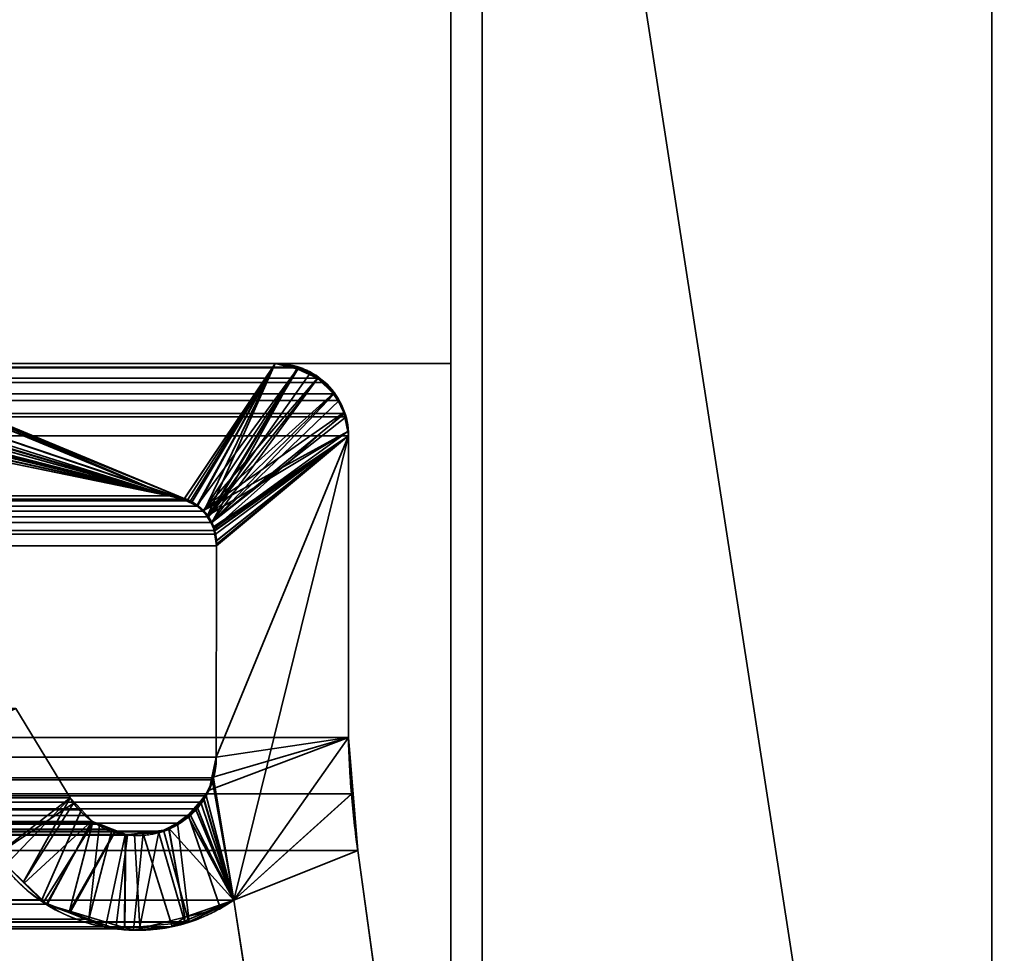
# Model space of a CAD drawing. Header units: millimetres. Extents: x -490 to 6690, y -115 to 152.
# Tile 467 of 656: x 1859.57 to 1867.4, y 0.31 to 7.73. Entities that reach past the tile are written whole.
import ezdxf

# ---------------------------------------------------------------- set-up
doc = ezdxf.new("R2010")
doc.units = ezdxf.units.MM
doc.layers.add('151', color=253, linetype='Continuous')

# ---------------------------------------------------------------- blocks, each defined once
blk = doc.blocks.new('UG_SURFACE_002')
at = {"layer": '151', "color": 252, "linetype": 'Continuous', "lineweight": 35}
for points in [[(2040, -6.2, 2202.5001), (2040, 133.2, 2202.5001), (960, 133.2, 2202.5001), (960, -6.2, 2202.5001)], [(1110, -6.2, 2052.5), (1110, 133.2, 2052.5), (1890, 133.2, 2052.5), (1890, -6.2, 2052.5)]]:
    blk.add_3dface(points, dxfattribs=at)
blk = doc.blocks.new('UG_SURFACE_133')
at = {"layer": '151', "color": 254, "linetype": 'Continuous', "lineweight": 35}
for points in [[(1875.25, -10, 2032.7499), (1875.25, 136.75, 2032.7499), (1124.75, 136.75, 2032.7499), (1124.75, -10, 2032.7499)], [(1867.4999, 21, 2025.0001), (1867.4999, -8, 2025.0001), (1132.5001, -8, 2025.0001), (1132.5001, 21, 2025.0001)], [(1863, 5, 2020.4999), (1863, 21, 2020.4999), (1137, 21, 2020.4999), (1137, 5, 2020.4999)], [(1863, 21, 2020.4999), (1863, 5, 2020.4999), (1859, 5, 2016.5), (1859, 13, 2016.5)], [(1863, 5, 2020.4999), (1137, 5, 2020.4999), (1141, 5, 2016.5), (1859, 5, 2016.5)]]:
    blk.add_3dface(points, dxfattribs=at)
blk = doc.blocks.new('UG_SURFACE_136')
at = {"layer": '151', "color": 254, "linetype": 'Continuous', "lineweight": 35}
for points in [[(1851.2977, 132.0496, 2008.7976), (1851.2501, 131.75, 2008.75), (1851.2501, 5, 2008.75), (1863, 106, 2020.4999)], [(1855, 13, 2012.5), (1863, 106, 2020.4999), (1851.2501, 5, 2008.75)], [(1863, 21, -7.5), (1863, 5, -7.5), (1859, 5, -7.5), (1859, 13, -7.5)], [(1859, 13, 2016.5), (1859, 5, 2016.5), (1863, 5, 2020.4999), (1863, 21, 2020.4999)], [(1863, 5, -7.5), (1863, 21, -7.5), (1863, 21, 2020.4999), (1863, 5, 2020.4999)], [(1863, 5, 2020.4999), (1859, 5, 2016.5), (1859, 5, -7.5), (1863, 5, -7.5)]]:
    blk.add_3dface(points, dxfattribs=at)
blk = doc.blocks.new('UG_SURFACE_159')
at = {"layer": '151', "color": 14, "linetype": 'Continuous', "lineweight": 35}
for points in [[(1867.3, -10, 2024.8001), (1867.3, 19, 2024.8001), (1132.7, 19, 2024.8001), (1132.7, -10, 2024.8001)], [(1863.25, 16.25, 2020.75), (1866.0001, 19, 2023.5), (1867.3, 19, 2024.8001), (1867.3, -10, 2024.8001)], [(1863.25, 16.25, 2020.75), (1863.25, -22, 2020.75), (1136.75, -22, 2020.75), (1136.75, 16.25, 2020.75)], [(1867.3, -10, 2024.8001), (1863.25, -22, 2020.75), (1863.25, 16.25, 2020.75)]]:
    blk.add_3dface(points, dxfattribs=at)
blk = doc.blocks.new('UG_SURFACE_160')
at = {"layer": '151', "color": 7, "linetype": 'Continuous', "lineweight": 35}
for points in [[(1136.75, 16, 2020.75), (1136.75, -22, 2020.75), (1863.25, -22, 2020.75), (1863.25, 16, 2020.75)], [(1863, 16, 2020.4999), (1863, -22, 2020.4999), (1137, -22, 2020.4999), (1137, 16, 2020.4999)], [(1863, -22, 2020.4999), (1863, 16, 2020.4999), (1863.25, 16, 2020.75), (1863.25, -22, 2020.75)]]:
    blk.add_3dface(points, dxfattribs=at)
blk = doc.blocks.new('UG_SURFACE_161')
at = {"layer": '151', "color": 14, "linetype": 'Continuous', "lineweight": 35}
for points in [[(1863.25, 16.25, -7.5), (1866.0001, 19, -7.5), (1867.3, 19, -7.5), (1867.3, -10, -7.5)], [(1867.3, -10, 2024.8001), (1867.3, 19, 2024.8001), (1866.0001, 19, 2023.5), (1863.25, 16.25, 2020.75)], [(1867.3, -10, -7.5), (1867.3, 19, -7.5), (1867.3, 19, 2024.8001), (1867.3, -10, 2024.8001)], [(1863.25, 16.25, -7.5), (1863.25, -22, -7.5), (1863.25, -22, 2020.75), (1863.25, 16.25, 2020.75)], [(1867.3, -10, -7.5), (1863.25, -22, -7.5), (1863.25, 16.25, -7.5)], [(1863.25, 16.25, 2020.75), (1863.25, -22, 2020.75), (1867.3, -10, 2024.8001)]]:
    blk.add_3dface(points, dxfattribs=at)
blk = doc.blocks.new('UG_SURFACE_163')
at = {"layer": '151', "color": 7, "linetype": 'Continuous', "lineweight": 35}
for points in [[(1863.25, -22, 2020.75), (1863.25, 16, 2020.75), (1863, 16, 2020.4999), (1863, -22, 2020.4999)], [(1863, 16, -7.5), (1863.25, 16, -7.5), (1863.25, -22, -7.5), (1863, -22, -7.5)], [(1863, 16, -7.5), (1863, -22, -7.5), (1863, -22, 2020.4999), (1863, 16, 2020.4999)], [(1863.25, 16, 2020.75), (1863.25, -22, 2020.75), (1863.25, -22, -7.5), (1863.25, 16, -7.5)]]:
    blk.add_3dface(points, dxfattribs=at)
blk = doc.blocks.new('UG_SURFACE_166')
at = {"layer": '151', "color": 253, "linetype": 'Continuous', "lineweight": 35}
for points in [[(1860.761, 3.95, 2018.2612), (1851.9001, 3.95, 2009.4001), (1858.0313, 5.0625, 2015.5313), (1858.1324, 5.0383, 2015.6324)], [(1858.1324, 5.0383, 2015.6324), (1858.2921, 5, 2015.7921), (1860.761, 3.95, 2018.2612)], [(1138.1921, 4.9666, 2019.3079), (1138.0554, 4.8844, 2019.4447), (1861.9446, 4.8844, 2019.4447)], [(1861.8079, 4.9666, 2019.3079), (1861.7842, 4.9705, 2019.2842), (1138.2158, 4.9705, 2019.2842), (1138.1921, 4.9666, 2019.3079)], [(1138.1921, 4.9666, 2019.3079), (1861.9446, 4.8844, 2019.4447), (1861.8079, 4.9666, 2019.3079)], [(1138.2158, 4.9705, 2019.2842), (1861.7842, 4.9705, 2019.2842), (1861.605, 5, 2019.105), (1138.395, 5, 2019.105)], [(1861.605, 5, 2019.105), (1858.2921, 5, 2015.7921), (1141.7079, 5, 2015.7921), (1138.395, 5, 2019.105)], [(1860.8804, 3.9214, 2018.3804), (1860.761, 3.95, 2018.2612), (1858.2921, 5, 2015.7921), (1861.605, 5, 2019.105)], [(1861.605, 5, 2019.105), (1860.9322, 3.909, 2018.4321), (1860.8804, 3.9214, 2018.3804)], [(1860.9873, 3.8672, 2018.4872), (1860.9322, 3.909, 2018.4321), (1861.605, 5, 2019.105)], [(1861.605, 5, 2019.105), (1861.0392, 3.8278, 2018.5392), (1860.9873, 3.8672, 2018.4872)], [(1861.0709, 3.781, 2018.5709), (1861.0392, 3.8278, 2018.5392), (1861.605, 5, 2019.105), (1861.7842, 4.9705, 2019.2842)], [(1861.7842, 4.9705, 2019.2842), (1861.1014, 3.736, 2018.6014), (1861.0709, 3.781, 2018.5709)], [(1861.7842, 4.9705, 2019.2842), (1861.8079, 4.9666, 2019.3079), (1861.9446, 4.8844, 2019.4447), (1861.1014, 3.736, 2018.6014)], [(1862.0013, 4.8502, 2019.5012), (1861.9446, 4.8844, 2019.4447), (1138.0554, 4.8844, 2019.4447), (1137.9987, 4.8502, 2019.5012)], [(1861.9446, 4.8844, 2019.4447), (1862.0013, 4.8502, 2019.5012), (1862.0728, 4.7603, 2019.5727), (1861.1014, 3.736, 2018.6014)], [(1137.9987, 4.8502, 2019.5012), (1137.9272, 4.7603, 2019.5727), (1862.0728, 4.7603, 2019.5727)], [(1137.9987, 4.8502, 2019.5012), (1862.0728, 4.7603, 2019.5727), (1862.0013, 4.8502, 2019.5012)], [(1137.8856, 4.7079, 2019.6145), (1137.8429, 4.6035, 2019.6571), (1862.1571, 4.6035, 2019.6571)], [(1862.1144, 4.7079, 2019.6145), (1862.0728, 4.7603, 2019.5727), (1137.9272, 4.7603, 2019.5727), (1137.8856, 4.7079, 2019.6145)], [(1137.8856, 4.7079, 2019.6145), (1862.1571, 4.6035, 2019.6571), (1862.1144, 4.7079, 2019.6145)], [(1862.0728, 4.7603, 2019.5727), (1862.1144, 4.7079, 2019.6145), (1861.1014, 3.736, 2018.6014)], [(1861.1014, 3.736, 2018.6014), (1862.1144, 4.7079, 2019.6145), (1862.1571, 4.6035, 2019.6571)], [(1137.8119, 4.4265, 2019.6881), (1862.1881, 4.4265, 2019.6881), (1862.1682, 4.5765, 2019.6681)], [(1137.8318, 4.5765, 2019.6681), (1137.8119, 4.4265, 2019.6881), (1862.1682, 4.5765, 2019.6681)], [(1862.1682, 4.5765, 2019.6681), (1862.1571, 4.6035, 2019.6571), (1137.8429, 4.6035, 2019.6571), (1137.8318, 4.5765, 2019.6681)], [(1861.1014, 3.736, 2018.6014), (1862.1571, 4.6035, 2019.6571), (1862.1682, 4.5765, 2019.6681)], [(1862.1682, 4.5765, 2019.6681), (1862.1881, 4.4265, 2019.6881), (1861.1224, 3.6724, 2018.6224), (1861.1014, 3.736, 2018.6014)], [(1137.8119, 4.4265, 2019.6881), (1137.8134, 2.0275, 2019.6865), (1862.1866, 2.0275, 2019.6865), (1862.1881, 4.4265, 2019.6881)], [(1862.1881, 4.4265, 2019.6881), (1861.2756, 0.736, 2018.7755), (1861.115, 1.7081, 2018.615), (1861.137, 1.872, 2018.6372)], [(1862.1881, 4.4265, 2019.6881), (1861.1317, 3.6444, 2018.6317), (1861.1224, 3.6724, 2018.6224)], [(1861.1381, 3.5528, 2018.6381), (1861.1317, 3.6444, 2018.6317), (1862.1881, 4.4265, 2019.6881)], [(1862.1881, 4.4265, 2019.6881), (1861.137, 1.872, 2018.6372), (1861.1381, 3.5528, 2018.6381)], [(1861.2756, 0.736, 2018.7755), (1862.1881, 4.4265, 2019.6881), (1862.1866, 2.0275, 2019.6865)], [(1139.0678, 3.909, 2018.4321), (1139.1196, 3.9214, 2018.3804), (1860.8804, 3.9214, 2018.3804), (1860.9322, 3.909, 2018.4321)], [(1139.239, 3.95, 2018.2612), (1860.761, 3.95, 2018.2612), (1860.8804, 3.9214, 2018.3804), (1139.1196, 3.9214, 2018.3804)], [(1860.761, 3.95, 2018.2612), (1139.239, 3.95, 2018.2612), (1148.0999, 3.95, 2009.4001), (1851.9001, 3.95, 2009.4001)], [(1138.9608, 3.8278, 2018.5392), (1139.0127, 3.8672, 2018.4872), (1860.9873, 3.8672, 2018.4872), (1861.0392, 3.8278, 2018.5392)], [(1860.9873, 3.8672, 2018.4872), (1139.0127, 3.8672, 2018.4872), (1139.0678, 3.909, 2018.4321)], [(1860.9322, 3.909, 2018.4321), (1860.9873, 3.8672, 2018.4872), (1139.0678, 3.909, 2018.4321)], [(1138.8986, 3.736, 2018.6014), (1138.9291, 3.781, 2018.5709), (1861.0709, 3.781, 2018.5709), (1861.1014, 3.736, 2018.6014)], [(1861.0709, 3.781, 2018.5709), (1138.9291, 3.781, 2018.5709), (1138.9608, 3.8278, 2018.5392)], [(1861.0392, 3.8278, 2018.5392), (1861.0709, 3.781, 2018.5709), (1138.9608, 3.8278, 2018.5392)], [(1861.1014, 3.736, 2018.6014), (1138.8776, 3.6724, 2018.6224), (1138.8986, 3.736, 2018.6014)], [(1861.1014, 3.736, 2018.6014), (1861.1224, 3.6724, 2018.6224), (1138.8776, 3.6724, 2018.6224)], [(1861.1381, 3.5528, 2018.6381), (1138.8619, 3.5528, 2018.6381), (1138.8683, 3.6444, 2018.6317)], [(1138.8683, 3.6444, 2018.6317), (1138.8776, 3.6724, 2018.6224), (1861.1224, 3.6724, 2018.6224), (1861.1317, 3.6444, 2018.6317)], [(1861.1317, 3.6444, 2018.6317), (1861.1381, 3.5528, 2018.6381), (1138.8683, 3.6444, 2018.6317)], [(1861.1381, 3.5528, 2018.6381), (1861.137, 1.872, 2018.6372), (1138.863, 1.872, 2018.6372), (1138.8619, 3.5528, 2018.6381)], [(1859.9761, 1.5475, 2017.4761), (1859.5436, 2.2595, 2017.0436), (1140.4564, 2.2595, 2017.0436), (1140.0239, 1.5475, 2017.4761)], [(1859.3845, 1.093, 2016.8846), (1858.8616, 1.954, 2016.3615), (1859.5436, 2.2595, 2017.0436), (1859.9761, 1.5475, 2017.4761)], [(1862.2113, 1.5794, 2019.7115), (1137.8134, 2.0275, 2019.6865), (1137.7888, 1.581, 2019.7113)], [(1862.2113, 1.5794, 2019.7115), (1862.1866, 2.0275, 2019.6865), (1137.8134, 2.0275, 2019.6865)], [(1861.2756, 0.736, 2018.7755), (1862.1866, 2.0275, 2019.6865), (1862.2113, 1.5794, 2019.7115)], [(1138.863, 1.872, 2018.6372), (1861.137, 1.872, 2018.6372), (1861.115, 1.7081, 2018.615)], [(1138.885, 1.7081, 2018.615), (1138.863, 1.872, 2018.6372), (1861.115, 1.7081, 2018.615)], [(1861.115, 1.7081, 2018.615), (1861.1085, 1.6923, 2018.6086), (1138.8915, 1.6923, 2018.6086), (1138.885, 1.7081, 2018.615)], [(1138.9441, 1.5646, 2018.5559), (1138.8915, 1.6923, 2018.6086), (1861.1085, 1.6923, 2018.6086)], [(1138.9441, 1.5646, 2018.5559), (1861.1085, 1.6923, 2018.6086), (1861.0559, 1.5646, 2018.5559)], [(1861.0559, 1.5646, 2018.5559), (1861.1085, 1.6923, 2018.6086), (1861.115, 1.7081, 2018.615), (1861.2756, 0.736, 2018.7755)], [(1137.7888, 1.581, 2019.7113), (1137.7389, 1.13, 2019.7611), (1862.2611, 1.13, 2019.7611)], [(1137.7888, 1.581, 2019.7113), (1862.2611, 1.13, 2019.7611), (1862.2113, 1.5794, 2019.7115)], [(1861.2756, 0.736, 2018.7755), (1862.2113, 1.5794, 2019.7115), (1862.2611, 1.13, 2019.7611)], [(1861.0559, 1.5646, 2018.5559), (1861.016, 1.5148, 2018.5161), (1138.984, 1.5148, 2018.5161), (1138.9441, 1.5646, 2018.5559)], [(1138.984, 1.5148, 2018.5161), (1861.016, 1.5148, 2018.5161), (1860.9724, 1.4603, 2018.4724), (1139.0276, 1.4603, 2018.4724)], [(1139.9353, 1.4526, 2017.5648), (1860.0647, 1.4526, 2017.5648), (1859.9761, 1.5475, 2017.4761), (1140.0239, 1.5475, 2017.4761)], [(1859.9761, 1.5475, 2017.4761), (1859.4652, 1.015, 2016.9652), (1859.3845, 1.093, 2016.8846)], [(1859.7511, 0.7388, 2017.251), (1859.4652, 1.015, 2016.9652), (1859.9761, 1.5475, 2017.4761), (1860.0647, 1.4526, 2017.5648)], [(1860.9724, 1.4603, 2018.4724), (1861.016, 1.5148, 2018.5161), (1861.0559, 1.5646, 2018.5559), (1861.2756, 0.736, 2018.7755)], [(1139.0276, 1.4603, 2018.4724), (1860.9724, 1.4603, 2018.4724), (1860.9316, 1.4092, 2018.4317)], [(1139.0684, 1.4092, 2018.4317), (1139.0276, 1.4603, 2018.4724), (1860.9316, 1.4092, 2018.4317)], [(1860.9316, 1.4092, 2018.4317), (1860.8273, 1.347, 2018.3275), (1139.1727, 1.347, 2018.3275), (1139.0684, 1.4092, 2018.4317)], [(1860.1497, 1.3615, 2017.6499), (1139.9353, 1.4526, 2017.5648), (1139.8503, 1.3615, 2017.6499)], [(1860.1497, 1.3615, 2017.6499), (1860.0647, 1.4526, 2017.5648), (1139.9353, 1.4526, 2017.5648)], [(1860.0647, 1.4526, 2017.5648), (1860.1497, 1.3615, 2017.6499), (1859.7885, 0.7026, 2017.2884), (1859.7511, 0.7388, 2017.251)], [(1860.8273, 1.347, 2018.3275), (1860.9316, 1.4092, 2018.4317), (1861.2756, 0.736, 2018.7755), (1860.9211, 0.5619, 2018.4212)], [(1861.2756, 0.736, 2018.7755), (1860.9316, 1.4092, 2018.4317), (1860.9724, 1.4603, 2018.4724)], [(1139.2804, 1.2826, 2018.2195), (1139.1727, 1.347, 2018.3275), (1860.8273, 1.347, 2018.3275)], [(1139.2804, 1.2826, 2018.2195), (1860.8273, 1.347, 2018.3275), (1860.7196, 1.2826, 2018.2195)], [(1139.6903, 1.2991, 2017.8096), (1860.3097, 1.2991, 2017.8096), (1860.2095, 1.3382, 2017.7095), (1139.7905, 1.3382, 2017.7095)], [(1139.8503, 1.3615, 2017.6499), (1139.7905, 1.3382, 2017.7095), (1860.2095, 1.3382, 2017.7095)], [(1139.8503, 1.3615, 2017.6499), (1860.2095, 1.3382, 2017.7095), (1860.1497, 1.3615, 2017.6499)], [(1860.1236, 0.5834, 2017.6237), (1859.7885, 0.7026, 2017.2884), (1860.1497, 1.3615, 2017.6499), (1860.2095, 1.3382, 2017.7095)], [(1860.1236, 0.5834, 2017.6237), (1860.2095, 1.3382, 2017.7095), (1860.3097, 1.2991, 2017.8096)], [(1860.9211, 0.5619, 2018.4212), (1860.9185, 0.5605, 2018.4186), (1860.7196, 1.2826, 2018.2195), (1860.8273, 1.347, 2018.3275)], [(1860.7196, 1.2826, 2018.2195), (1860.6793, 1.2784, 2018.1792), (1139.3207, 1.2784, 2018.1792), (1139.2804, 1.2826, 2018.2195)], [(1139.3207, 1.2784, 2018.1792), (1860.6793, 1.2784, 2018.1792), (1860.4867, 1.258, 2017.9868), (1139.5133, 1.258, 2017.9868)], [(1139.5695, 1.252, 2017.9305), (1139.5133, 1.258, 2017.9868), (1860.4867, 1.258, 2017.9868)], [(1860.4305, 1.252, 2017.9305), (1139.6903, 1.2991, 2017.8096), (1139.5695, 1.252, 2017.9305)], [(1139.5695, 1.252, 2017.9305), (1860.4867, 1.258, 2017.9868), (1860.4305, 1.252, 2017.9305)], [(1860.4305, 1.252, 2017.9305), (1860.3097, 1.2991, 2017.8096), (1139.6903, 1.2991, 2017.8096)], [(1860.3097, 1.2991, 2017.8096), (1860.4305, 1.252, 2017.9305), (1860.3392, 0.5068, 2017.8392), (1860.1236, 0.5834, 2017.6237)], [(1860.5294, 0.5244, 2018.0295), (1860.3392, 0.5068, 2017.8392), (1860.4305, 1.252, 2017.9305), (1860.4867, 1.258, 2017.9868)], [(1860.4867, 1.258, 2017.9868), (1860.6793, 1.2784, 2018.1792), (1860.5294, 0.5244, 2018.0295)], [(1860.6793, 1.2784, 2018.1792), (1860.7196, 1.2826, 2018.2195), (1860.9185, 0.5605, 2018.4186), (1860.5294, 0.5244, 2018.0295)], [(1137.7389, 1.13, 2019.7611), (1137.0724, -3.683, 2020.4275), (1862.9276, -3.683, 2020.4275), (1862.2611, 1.13, 2019.7611)], [(1861.9851, -3.8215, 2019.485), (1861.2756, 0.736, 2018.7755), (1862.2611, 1.13, 2019.7611), (1862.9276, -3.683, 2020.4275)], [(1140.5348, 1.015, 2016.9652), (1859.4652, 1.015, 2016.9652), (1859.7511, 0.7388, 2017.251), (1140.2489, 0.7388, 2017.251)], [(1138.0149, -3.8215, 2019.485), (1138.7244, 0.736, 2018.7755), (1861.2756, 0.736, 2018.7755), (1861.9851, -3.8215, 2019.485)], [(1139.0789, 0.5619, 2018.4212), (1860.9211, 0.5619, 2018.4212), (1861.2756, 0.736, 2018.7755), (1138.7244, 0.736, 2018.7755)], [(1140.2115, 0.7026, 2017.2884), (1859.7511, 0.7388, 2017.251), (1859.7885, 0.7026, 2017.2884)], [(1140.2115, 0.7026, 2017.2884), (1140.2489, 0.7388, 2017.251), (1859.7511, 0.7388, 2017.251)], [(1859.7885, 0.7026, 2017.2884), (1139.8764, 0.5834, 2017.6237), (1140.2115, 0.7026, 2017.2884)], [(1859.7885, 0.7026, 2017.2884), (1860.1236, 0.5834, 2017.6237), (1139.8764, 0.5834, 2017.6237)], [(1860.9185, 0.5605, 2018.4186), (1139.0789, 0.5619, 2018.4212), (1139.0815, 0.5605, 2018.4186)], [(1860.9185, 0.5605, 2018.4186), (1860.9211, 0.5619, 2018.4212), (1139.0789, 0.5619, 2018.4212)], [(1139.0815, 0.5605, 2018.4186), (1139.4706, 0.5244, 2018.0295), (1860.5294, 0.5244, 2018.0295), (1860.9185, 0.5605, 2018.4186)], [(1139.6608, 0.5068, 2017.8392), (1860.1236, 0.5834, 2017.6237), (1860.3392, 0.5068, 2017.8392)], [(1139.6608, 0.5068, 2017.8392), (1139.8764, 0.5834, 2017.6237), (1860.1236, 0.5834, 2017.6237)], [(1860.3392, 0.5068, 2017.8392), (1139.4706, 0.5244, 2018.0295), (1139.6608, 0.5068, 2017.8392)], [(1860.3392, 0.5068, 2017.8392), (1860.5294, 0.5244, 2018.0295), (1139.4706, 0.5244, 2018.0295)]]:
    blk.add_3dface(points, dxfattribs=at)
blk = doc.blocks.new('UG_SURFACE_167')
at = {"layer": '151', "color": 253, "linetype": 'Continuous', "lineweight": 35}
for points in [[(1860.761, 3.95, 2018.2612), (1860.8798, 3.9188, 2018.3797), (1856.235, 5.4905, 2013.7351), (1856.2026, 5.3886, 2013.7026)], [(1858.1464, 5.0385, 2015.6465), (1858.0079, 5.0751, 2015.5079), (1856.235, 5.4905, 2013.7351), (1860.9465, 3.9013, 2018.4467)], [(1860.8798, 3.9188, 2018.3797), (1860.9465, 3.9013, 2018.4467), (1856.235, 5.4905, 2013.7351)], [(1856.2026, 5.3886, 2013.7026), (1856.1792, 5.3154, 2013.6793), (1860.761, 3.95, 2018.2612)], [(1856.1212, 5.2375, -7.5), (1856.1699, 5.2976, -7.5), (1860.761, 3.95, -7.5)], [(1860.761, 3.95, 2018.2612), (1856.1792, 5.3154, 2013.6793), (1856.1229, 5.2395, 2013.6228)], [(1860.761, 3.95, -7.5), (1856.1699, 5.2976, -7.5), (1858.0917, 5.036, -7.5), (1858.1452, 5.0264, -7.5)], [(1860.761, 3.95, -7.5), (1856.0417, 5.1396, -7.5), (1856.1212, 5.2375, -7.5)], [(1856.1229, 5.2395, 2013.6228), (1856.0624, 5.1583, 2013.5624), (1860.761, 3.95, 2018.2612)], [(1860.761, 3.95, 2018.2612), (1855.9744, 5.0896, 2013.4745), (1855.8464, 5.0503, 2013.3464)], [(1860.761, 3.95, -7.5), (1855.8664, 5.036, -7.5), (1856.0055, 5.1182, -7.5)], [(1856.0076, 5.1155, 2013.5076), (1855.9744, 5.0896, 2013.4745), (1860.761, 3.95, 2018.2612)], [(1856.0055, 5.1182, -7.5), (1856.0417, 5.1396, -7.5), (1860.761, 3.95, -7.5)], [(1860.761, 3.95, 2018.2612), (1856.0624, 5.1583, 2013.5624), (1856.0076, 5.1155, 2013.5076)], [(1860.761, 3.95, -7.5), (1855.666, 5, -7.5), (1855.849, 5.0329, -7.5)], [(1855.8464, 5.0503, 2013.3464), (1855.6836, 5.0003, 2013.1836), (1860.761, 3.95, 2018.2612)], [(1855.849, 5.0329, -7.5), (1855.8664, 5.036, -7.5), (1860.761, 3.95, -7.5)], [(1858.1452, 5.0264, -7.5), (1858.2921, 5, -7.5), (1860.761, 3.95, -7.5)], [(1860.9465, 3.9013, 2018.4467), (1858.2921, 5, 2015.7921), (1858.1464, 5.0385, 2015.6465)], [(1860.761, 3.95, -7.5), (1851.9001, 3.95, -7.5), (1851, 5, -7.5), (1855.666, 5, -7.5)], [(1851.9001, 3.95, 2009.4001), (1860.761, 3.95, 2018.2612), (1855.6836, 5.0003, 2013.1836)], [(1861.605, 5, 2019.105), (1861.605, 5, -7.5), (1858.2921, 5, -7.5), (1858.2921, 5, 2015.7921)], [(1860.8803, 3.9255, -7.5), (1860.761, 3.95, -7.5), (1858.2921, 5, -7.5), (1861.605, 5, -7.5)], [(1860.9465, 3.9013, 2018.4467), (1861.605, 5, 2019.105), (1858.2921, 5, 2015.7921)], [(1861.605, 5, -7.5), (1860.9101, 3.9194, -7.5), (1860.8803, 3.9255, -7.5)], [(1860.9811, 3.8698, -7.5), (1860.9101, 3.9194, -7.5), (1861.605, 5, -7.5), (1861.7871, 4.9666, -7.5)], [(1861.605, 5, 2019.105), (1860.9465, 3.9013, 2018.4467), (1860.9821, 3.8685, 2018.482)], [(1861.7871, 4.9666, -7.5), (1861.0349, 3.8324, -7.5), (1860.9811, 3.8698, -7.5)], [(1860.9821, 3.8685, 2018.482), (1861.0671, 3.7899, 2018.5671), (1861.605, 5, 2019.105)], [(1861.7871, 4.9666, -7.5), (1861.8275, 4.9592, -7.5), (1861.9425, 4.884, -7.5), (1861.0349, 3.8324, -7.5)], [(1861.7861, 4.9557, 2019.2862), (1861.605, 5, 2019.105), (1861.0671, 3.7899, 2018.5671), (1861.0742, 3.7833, 2018.5742)], [(1861.0742, 3.7833, 2018.5742), (1861.8882, 4.9307, 2019.3882), (1861.7861, 4.9557, 2019.2862)], [(1861.9438, 4.8826, 2019.444), (1861.8882, 4.9307, 2019.3882), (1861.0742, 3.7833, 2018.5742)], [(1861.7871, 4.9666, -7.5), (1861.605, 5, -7.5), (1861.605, 5, 2019.105)], [(1861.605, 5, 2019.105), (1861.7861, 4.9557, 2019.2862), (1861.7871, 4.9666, -7.5)], [(1861.8275, 4.9592, -7.5), (1861.7871, 4.9666, -7.5), (1861.7861, 4.9557, 2019.2862)], [(1861.9425, 4.884, -7.5), (1861.8275, 4.9592, -7.5), (1861.7861, 4.9557, 2019.2862)], [(1861.7861, 4.9557, 2019.2862), (1861.8882, 4.9307, 2019.3882), (1861.9425, 4.884, -7.5)], [(1861.8882, 4.9307, 2019.3882), (1861.9438, 4.8826, 2019.444), (1861.9425, 4.884, -7.5)], [(1861.9425, 4.884, -7.5), (1862.0168, 4.8355, -7.5), (1862.0666, 4.762, -7.5), (1861.0349, 3.8324, -7.5)], [(1861.0742, 3.7833, 2018.5742), (1862.0752, 4.7677, 2019.5751), (1862.0738, 4.7703, 2019.5737), (1861.9438, 4.8826, 2019.444)], [(1862.0168, 4.8355, -7.5), (1861.9425, 4.884, -7.5), (1861.9438, 4.8826, 2019.444)], [(1862.0666, 4.762, -7.5), (1862.0168, 4.8355, -7.5), (1861.9438, 4.8826, 2019.444)], [(1861.9438, 4.8826, 2019.444), (1862.0738, 4.7703, 2019.5737), (1862.0666, 4.762, -7.5)], [(1861.0349, 3.8324, -7.5), (1862.0666, 4.762, -7.5), (1862.1436, 4.6482, -7.5), (1862.1508, 4.6126, -7.5)], [(1861.0742, 3.7833, 2018.5742), (1861.118, 3.688, 2018.6179), (1862.1557, 4.6127, 2019.6557), (1862.0752, 4.7677, 2019.5751)], [(1862.0738, 4.7703, 2019.5737), (1862.0752, 4.7677, 2019.5751), (1862.0666, 4.762, -7.5)], [(1862.1436, 4.6482, -7.5), (1862.0666, 4.762, -7.5), (1862.0752, 4.7677, 2019.5751)], [(1862.1508, 4.6126, -7.5), (1862.1436, 4.6482, -7.5), (1862.0752, 4.7677, 2019.5751)], [(1862.0752, 4.7677, 2019.5751), (1862.1557, 4.6127, 2019.6557), (1862.1508, 4.6126, -7.5)], [(1861.0349, 3.8324, -7.5), (1862.1508, 4.6126, -7.5), (1862.1811, 4.4613, -7.5)], [(1862.1826, 4.4611, 2019.6826), (1862.1597, 4.6047, 2019.6598), (1862.1557, 4.6127, 2019.6557), (1861.118, 3.688, 2018.6179)], [(1862.1811, 4.4613, -7.5), (1862.1508, 4.6126, -7.5), (1862.1557, 4.6127, 2019.6557)], [(1862.1557, 4.6127, 2019.6557), (1862.1597, 4.6047, 2019.6598), (1862.1811, 4.4613, -7.5)], [(1862.1597, 4.6047, 2019.6598), (1862.1826, 4.4611, 2019.6826), (1862.1811, 4.4613, -7.5)], [(1861.0622, 3.7885, -7.5), (1861.0349, 3.8324, -7.5), (1862.1811, 4.4613, -7.5)], [(1862.1811, 4.4613, -7.5), (1862.1881, 4.4265, -7.5), (1861.1152, 3.7032, -7.5), (1861.0622, 3.7885, -7.5)], [(1861.118, 3.688, 2018.6179), (1861.1252, 3.672, 2018.6253), (1862.1881, 4.4265, 2019.6881), (1862.1826, 4.4611, 2019.6826)], [(1862.1881, 4.4265, -7.5), (1862.1811, 4.4613, -7.5), (1862.1826, 4.4611, 2019.6826)], [(1862.1826, 4.4611, 2019.6826), (1862.1881, 4.4265, 2019.6881), (1862.1881, 4.4265, -7.5)], [(1861.2756, 0.736, 2018.7755), (1862.1881, 4.4265, 2019.6881), (1861.137, 1.872, 2018.6372), (1861.1113, 1.7096, 2018.6112)], [(1861.1174, 3.6894, -7.5), (1861.1152, 3.7032, -7.5), (1862.1881, 4.4265, -7.5)], [(1862.1881, 4.4265, -7.5), (1861.1329, 3.5874, -7.5), (1861.1174, 3.6894, -7.5)], [(1862.1881, 4.4265, 2019.6881), (1861.1252, 3.672, 2018.6253), (1861.1357, 3.5876, 2018.6357)], [(1862.1881, 4.4265, -7.5), (1861.1381, 3.5528, -7.5), (1861.1329, 3.5874, -7.5)], [(1861.1357, 3.5876, 2018.6357), (1861.1385, 3.5656, 2018.6386), (1862.1881, 4.4265, 2019.6881)], [(1862.1881, 4.4265, -7.5), (1862.1866, 2.0275, -7.5), (1861.137, 1.872, -7.5), (1861.1381, 3.5528, -7.5)], [(1862.1881, 4.4265, 2019.6881), (1861.1385, 3.5656, 2018.6386), (1861.1381, 3.5528, 2018.6381), (1861.137, 1.872, 2018.6372)], [(1862.1866, 2.0275, 2019.6865), (1862.1881, 4.4265, 2019.6881), (1861.2756, 0.736, 2018.7755)], [(1862.1881, 4.4265, 2019.6881), (1862.1866, 2.0275, 2019.6865), (1862.1866, 2.0275, -7.5), (1862.1881, 4.4265, -7.5)], [(1860.761, 3.95, 2018.2612), (1851.9001, 3.95, 2009.4001), (1851.9001, 3.95, -7.5), (1860.761, 3.95, -7.5)], [(1860.8803, 3.9255, -7.5), (1860.8798, 3.9188, 2018.3797), (1860.761, 3.95, 2018.2612)], [(1860.761, 3.95, 2018.2612), (1860.761, 3.95, -7.5), (1860.8803, 3.9255, -7.5)], [(1860.8798, 3.9188, 2018.3797), (1860.8803, 3.9255, -7.5), (1860.9101, 3.9194, -7.5)], [(1860.8798, 3.9188, 2018.3797), (1860.9101, 3.9194, -7.5), (1860.9811, 3.8698, -7.5)], [(1860.9811, 3.8698, -7.5), (1860.9465, 3.9013, 2018.4467), (1860.8798, 3.9188, 2018.3797)], [(1860.9811, 3.8698, -7.5), (1860.9821, 3.8685, 2018.482), (1860.9465, 3.9013, 2018.4467)], [(1860.9821, 3.8685, 2018.482), (1860.9811, 3.8698, -7.5), (1861.0349, 3.8324, -7.5)], [(1861.0349, 3.8324, -7.5), (1861.0671, 3.7899, 2018.5671), (1860.9821, 3.8685, 2018.482)], [(1861.0349, 3.8324, -7.5), (1861.0622, 3.7885, -7.5), (1861.0671, 3.7899, 2018.5671)], [(1861.0671, 3.7899, 2018.5671), (1861.0622, 3.7885, -7.5), (1861.1152, 3.7032, -7.5)], [(1861.1152, 3.7032, -7.5), (1861.0742, 3.7833, 2018.5742), (1861.0671, 3.7899, 2018.5671)], [(1861.1152, 3.7032, -7.5), (1861.118, 3.688, 2018.6179), (1861.0742, 3.7833, 2018.5742)], [(1861.1152, 3.7032, -7.5), (1861.1174, 3.6894, -7.5), (1861.118, 3.688, 2018.6179)], [(1861.118, 3.688, 2018.6179), (1861.1174, 3.6894, -7.5), (1861.1329, 3.5874, -7.5)], [(1861.1329, 3.5874, -7.5), (1861.1252, 3.672, 2018.6253), (1861.118, 3.688, 2018.6179)], [(1861.1329, 3.5874, -7.5), (1861.1357, 3.5876, 2018.6357), (1861.1252, 3.672, 2018.6253)], [(1861.1357, 3.5876, 2018.6357), (1861.1329, 3.5874, -7.5), (1861.1381, 3.5528, -7.5)], [(1861.1381, 3.5528, -7.5), (1861.1385, 3.5656, 2018.6386), (1861.1357, 3.5876, 2018.6357)], [(1861.1381, 3.5528, -7.5), (1861.137, 1.872, -7.5), (1861.137, 1.872, 2018.6372), (1861.1381, 3.5528, 2018.6381)], [(1861.1381, 3.5528, -7.5), (1861.1381, 3.5528, 2018.6381), (1861.1385, 3.5656, 2018.6386)], [(1859.5436, 2.2595, -7.5), (1859.9761, 1.5475, -7.5), (1859.3845, 1.093, -7.5), (1858.8616, 1.954, -7.5)], [(1859.9761, 1.5475, 2017.4761), (1859.5436, 2.2595, 2017.0436), (1858.8616, 1.954, 2016.3615), (1859.3845, 1.093, 2016.8846)], [(1859.9761, 1.5475, -7.5), (1859.5436, 2.2595, -7.5), (1859.5436, 2.2595, 2017.0436), (1859.9761, 1.5475, 2017.4761)], [(1861.0319, 1.5477, -7.5), (1861.0791, 1.6098, -7.5), (1862.1866, 2.0275, -7.5), (1861.2756, 0.736, -7.5)], [(1862.1866, 2.0275, -7.5), (1861.0791, 1.6098, -7.5), (1861.1015, 1.7114, -7.5)], [(1861.1015, 1.7114, -7.5), (1861.137, 1.872, -7.5), (1862.1866, 2.0275, -7.5)], [(1861.2756, 0.736, -7.5), (1862.1866, 2.0275, -7.5), (1862.2611, 1.13, -7.5)], [(1862.2116, 1.5777, 2019.7115), (1862.1866, 2.0275, 2019.6865), (1861.2756, 0.736, 2018.7755)], [(1862.2611, 1.13, -7.5), (1862.1866, 2.0275, -7.5), (1862.1866, 2.0275, 2019.6865)], [(1862.1866, 2.0275, 2019.6865), (1862.2116, 1.5777, 2019.7115), (1862.2611, 1.13, -7.5)], [(1861.137, 1.872, -7.5), (1861.1015, 1.7114, -7.5), (1861.1113, 1.7096, 2018.6112)], [(1861.1113, 1.7096, 2018.6112), (1861.137, 1.872, 2018.6372), (1861.137, 1.872, -7.5)], [(1861.2756, 0.736, 2018.7755), (1861.1065, 1.6798, 2018.6064), (1861.0374, 1.5446, 2018.5373)], [(1861.0374, 1.5446, 2018.5373), (1861.1065, 1.6798, 2018.6064), (1861.0791, 1.6098, -7.5)], [(1861.1015, 1.7114, -7.5), (1861.0791, 1.6098, -7.5), (1861.1065, 1.6798, 2018.6064)], [(1861.1065, 1.6798, 2018.6064), (1861.1113, 1.7096, 2018.6112), (1861.1015, 1.7114, -7.5)], [(1861.1113, 1.7096, 2018.6112), (1861.1065, 1.6798, 2018.6064), (1861.2756, 0.736, 2018.7755)], [(1861.0791, 1.6098, -7.5), (1861.0319, 1.5477, -7.5), (1861.0374, 1.5446, 2018.5373)], [(1862.2611, 1.13, 2019.7611), (1862.2116, 1.5777, 2019.7115), (1861.2756, 0.736, 2018.7755)], [(1862.2116, 1.5777, 2019.7115), (1862.2611, 1.13, 2019.7611), (1862.2611, 1.13, -7.5)], [(1859.3845, 1.093, -7.5), (1859.9761, 1.5475, -7.5), (1860.0109, 1.5111, -7.5)], [(1859.3845, 1.093, 2016.8846), (1859.6052, 0.8804, 2017.1051), (1859.9761, 1.5475, 2017.4761)], [(1860.0109, 1.5111, -7.5), (1860.1485, 1.367, -7.5), (1859.6096, 0.8706, -7.5), (1859.3845, 1.093, -7.5)], [(1860.0086, 1.513, 2017.5087), (1859.9761, 1.5475, 2017.4761), (1859.6052, 0.8804, 2017.1051)], [(1860.1469, 1.3665, 2017.647), (1860.0086, 1.513, 2017.5087), (1859.6052, 0.8804, 2017.1051), (1859.7918, 0.7006, 2017.2918)], [(1860.0109, 1.5111, -7.5), (1859.9761, 1.5475, -7.5), (1859.9761, 1.5475, 2017.4761)], [(1859.9761, 1.5475, 2017.4761), (1860.0086, 1.513, 2017.5087), (1860.0109, 1.5111, -7.5)], [(1860.1485, 1.367, -7.5), (1860.0109, 1.5111, -7.5), (1860.0086, 1.513, 2017.5087)], [(1860.0086, 1.513, 2017.5087), (1860.1469, 1.3665, 2017.647), (1860.1485, 1.367, -7.5)], [(1861.0319, 1.5477, -7.5), (1860.9191, 1.3994, -7.5), (1860.9145, 1.4133, 2018.4145)], [(1860.9145, 1.4133, 2018.4145), (1860.9887, 1.4683, 2018.4886), (1861.0319, 1.5477, -7.5)], [(1861.2756, 0.736, -7.5), (1860.9166, 1.396, -7.5), (1860.9191, 1.3994, -7.5), (1861.0319, 1.5477, -7.5)], [(1860.9887, 1.4683, 2018.4886), (1861.016, 1.503, 2018.5161), (1861.0319, 1.5477, -7.5)], [(1861.016, 1.503, 2018.5161), (1860.9887, 1.4683, 2018.4886), (1861.2756, 0.736, 2018.7755)], [(1861.016, 1.503, 2018.5161), (1861.0374, 1.5446, 2018.5373), (1861.0319, 1.5477, -7.5)], [(1861.0374, 1.5446, 2018.5373), (1861.016, 1.503, 2018.5161), (1861.2756, 0.736, 2018.7755)], [(1860.9145, 1.4133, 2018.4145), (1860.7627, 1.3008, 2018.2626), (1860.8857, 0.5989, 2018.3859), (1861.1704, 0.6703, 2018.6703)], [(1860.7627, 1.3008, 2018.2626), (1860.9145, 1.4133, 2018.4145), (1860.9166, 1.396, -7.5)], [(1861.1704, 0.6703, 2018.6703), (1861.2756, 0.736, 2018.7755), (1860.9887, 1.4683, 2018.4886), (1860.9145, 1.4133, 2018.4145)], [(1860.9145, 1.4133, 2018.4145), (1860.9191, 1.3994, -7.5), (1860.9166, 1.396, -7.5)], [(1860.1485, 1.367, -7.5), (1860.1617, 1.3534, -7.5), (1859.7627, 0.7192, -7.5), (1859.6096, 0.8706, -7.5)], [(1859.9734, 0.634, -7.5), (1859.7627, 0.7192, -7.5), (1860.1617, 1.3534, -7.5), (1860.3363, 1.2845, -7.5)], [(1859.7918, 0.7006, 2017.2918), (1859.9693, 0.6479, 2017.4694), (1860.1551, 1.3578, 2017.6551), (1860.1469, 1.3665, 2017.647)], [(1860.3345, 1.287, 2017.8344), (1860.1551, 1.3578, 2017.6551), (1859.9693, 0.6479, 2017.4694)], [(1860.1617, 1.3534, -7.5), (1860.1485, 1.367, -7.5), (1860.1469, 1.3665, 2017.647)], [(1860.1469, 1.3665, 2017.647), (1860.1551, 1.3578, 2017.6551), (1860.1617, 1.3534, -7.5)], [(1860.1551, 1.3578, 2017.6551), (1860.3363, 1.2845, -7.5), (1860.1617, 1.3534, -7.5)], [(1860.1551, 1.3578, 2017.6551), (1860.3345, 1.287, 2017.8344), (1860.3363, 1.2845, -7.5)], [(1860.757, 1.3112, -7.5), (1860.9166, 1.396, -7.5), (1861.2756, 0.736, -7.5)], [(1860.9166, 1.396, -7.5), (1860.757, 1.3112, -7.5), (1860.7627, 1.3008, 2018.2626)], [(1859.9693, 0.6479, 2017.4694), (1860.4113, 0.5166, 2017.9114), (1860.4192, 1.2536, 2017.9193), (1860.3345, 1.287, 2017.8344)], [(1860.3363, 1.2845, -7.5), (1860.4114, 1.2548, -7.5), (1860.2556, 0.5199, -7.5), (1859.9734, 0.634, -7.5)], [(1860.4087, 0.5216, -7.5), (1860.2556, 0.5199, -7.5), (1860.4114, 1.2548, -7.5)], [(1860.4114, 1.2548, -7.5), (1860.3363, 1.2845, -7.5), (1860.3345, 1.287, 2017.8344), (1860.4192, 1.2536, 2017.9193)], [(1860.7873, 0.5258, -7.5), (1860.4087, 0.5216, -7.5), (1860.4114, 1.2548, -7.5), (1860.5558, 1.263, -7.5)], [(1860.5552, 1.2714, 2018.0552), (1860.4192, 1.2536, 2017.9193), (1860.4113, 0.5166, 2017.9114), (1860.4786, 0.4967, 2017.9787)], [(1860.4192, 1.2536, 2017.9193), (1860.5558, 1.263, -7.5), (1860.4114, 1.2548, -7.5)], [(1860.4192, 1.2536, 2017.9193), (1860.5552, 1.2714, 2018.0552), (1860.5558, 1.263, -7.5)], [(1860.4786, 0.4967, 2017.9787), (1860.8857, 0.5989, 2018.3859), (1860.7593, 1.2982, 2018.2593), (1860.5552, 1.2714, 2018.0552)], [(1860.5552, 1.2714, 2018.0552), (1860.7593, 1.2982, 2018.2593), (1860.6795, 1.27, -7.5)], [(1860.6795, 1.27, -7.5), (1860.5558, 1.263, -7.5), (1860.5552, 1.2714, 2018.0552)], [(1860.5558, 1.263, -7.5), (1860.6795, 1.27, -7.5), (1860.8849, 0.5678, -7.5), (1860.7873, 0.5258, -7.5)], [(1861.2756, 0.736, -7.5), (1860.8849, 0.5678, -7.5), (1860.6795, 1.27, -7.5), (1860.757, 1.3112, -7.5)], [(1860.757, 1.3112, -7.5), (1860.6795, 1.27, -7.5), (1860.7593, 1.2982, 2018.2593)], [(1860.7593, 1.2982, 2018.2593), (1860.7627, 1.3008, 2018.2626), (1860.757, 1.3112, -7.5)], [(1860.7627, 1.3008, 2018.2626), (1860.7593, 1.2982, 2018.2593), (1860.8857, 0.5989, 2018.3859)], [(1861.9851, -3.8215, -7.5), (1861.2756, 0.736, -7.5), (1862.2611, 1.13, -7.5), (1862.9276, -3.683, -7.5)], [(1862.9276, -3.683, 2020.4275), (1862.2611, 1.13, 2019.7611), (1861.2756, 0.736, 2018.7755), (1861.9851, -3.8215, 2019.485)], [(1862.2611, 1.13, 2019.7611), (1862.9276, -3.683, 2020.4275), (1862.9276, -3.683, -7.5), (1862.2611, 1.13, -7.5)], [(1859.6096, 0.8706, -7.5), (1859.6052, 0.8804, 2017.1051), (1859.3845, 1.093, 2016.8846)], [(1859.3845, 1.093, 2016.8846), (1859.3845, 1.093, -7.5), (1859.6096, 0.8706, -7.5)], [(1859.7918, 0.7006, 2017.2918), (1859.6052, 0.8804, 2017.1051), (1859.6096, 0.8706, -7.5)], [(1859.7918, 0.7006, 2017.2918), (1859.6096, 0.8706, -7.5), (1859.7627, 0.7192, -7.5)], [(1859.7918, 0.7006, 2017.2918), (1859.7627, 0.7192, -7.5), (1859.9734, 0.634, -7.5)], [(1860.8857, 0.5989, 2018.3859), (1860.8849, 0.5678, -7.5), (1861.2756, 0.736, -7.5)], [(1861.2756, 0.736, -7.5), (1861.1704, 0.6703, 2018.6703), (1860.8857, 0.5989, 2018.3859)], [(1861.2756, 0.736, -7.5), (1861.2756, 0.736, 2018.7755), (1861.1704, 0.6703, 2018.6703)], [(1861.9851, -3.8215, 2019.485), (1861.2756, 0.736, 2018.7755), (1861.2756, 0.736, -7.5), (1861.9851, -3.8215, -7.5)], [(1859.9734, 0.634, -7.5), (1859.9693, 0.6479, 2017.4694), (1859.7918, 0.7006, 2017.2918)], [(1860.2556, 0.5199, -7.5), (1860.4113, 0.5166, 2017.9114), (1859.9693, 0.6479, 2017.4694)], [(1859.9693, 0.6479, 2017.4694), (1859.9734, 0.634, -7.5), (1860.2556, 0.5199, -7.5)], [(1860.7873, 0.5258, -7.5), (1860.8857, 0.5989, 2018.3859), (1860.4786, 0.4967, 2017.9787)], [(1860.7873, 0.5258, -7.5), (1860.8849, 0.5678, -7.5), (1860.8857, 0.5989, 2018.3859)], [(1860.2556, 0.5199, -7.5), (1860.4087, 0.5216, -7.5), (1860.4113, 0.5166, 2017.9114)], [(1860.4113, 0.5166, 2017.9114), (1860.4087, 0.5216, -7.5), (1860.7873, 0.5258, -7.5)], [(1860.7873, 0.5258, -7.5), (1860.4786, 0.4967, 2017.9787), (1860.4113, 0.5166, 2017.9114)]]:
    blk.add_3dface(points, dxfattribs=at)

msp = doc.modelspace()

# ---------------------------------------------------------------- linework, layer by layer
at = {"layer": '151', "linetype": 'Continuous', "lineweight": -3}
for p, q in [((1863, 21, 2020.5), (1863, 5, 2020.5)), ((1863, 5, -7.5), (1863, 21, -7.5)), ((1863, 5, 2020.5), (1863, 21, 2020.5)), ((1867.3, -10, 2024.8), (1867.3, 19, 2024.8)), ((1867.3, -10, -7.5), (1867.3, 19, -7.5)), ((1867.3, -10, 2024.8), (1867.3, 19, 2024.8)), ((1863.25, 16.25, 2020.75), (1863.25, -22, 2020.75)), ((1863.25, 16.25, -7.5), (1863.25, -22, -7.5)), ((1863.25, 16.25, 2020.75), (1863.25, -22, 2020.75)), ((1863, 16, -7.5), (1863, -22, -7.5)), ((1863, 16, 2020.5), (1863, -22, 2020.5)), ((1863, 16, 2020.5), (1863, -22, 2020.5)), ((1863.25, 16, -7.5), (1863.25, -22, -7.5)), ((1863.25, 16, 2020.75), (1863.25, -22, 2020.75)), ((1863.25, 16, 2020.75), (1863.25, -22, 2020.75)), ((1863, 5, 2020.5), (1137, 5, 2020.5)), ((1861.6051, 5, 2019.1051), (1138.3949, 5, 2019.1051)), ((1858.2921, 5, 2015.7921), (1861.6051, 5, 2019.1051)), ((1858.2921, 5, -7.5), (1861.6051, 5, -7.5)), ((1861.6051, 5, 2019.1051), (1858.2921, 5, 2015.7921)), ((1859, 5, 2016.5), (1863, 5, 2020.5)), ((1859, 5, -7.5), (1863, 5, -7.5)), ((1863, 5, 2020.5), (1859, 5, 2016.5)), ((1861.6051, 5, -7.5), (1861.6051, 5, 2019.1051)), ((1863, 5, -7.5), (1863, 5, 2020.5)), ((1862.1881, 4.4265, 2019.6881), (1137.8119, 4.4265, 2019.6881)), ((1862.1881, 4.4265, 2019.6881), (1862.1866, 2.0275, 2019.6866)), ((1862.1881, 4.4265, 2019.6881), (1862.1866, 2.0275, 2019.6866)), ((1862.1881, 4.4265, -7.5), (1862.1866, 2.0275, -7.5)), ((1862.1881, 4.4265, -7.5), (1862.1881, 4.4265, 2019.6881)), ((1139.2389, 3.95, 2018.2611), (1860.7611, 3.95, 2018.2611)), ((1851.9001, 3.95, -7.5), (1860.7611, 3.95, -7.5)), ((1860.7611, 3.95, 2018.2611), (1851.9001, 3.95, 2009.4001)), ((1851.9001, 3.95, 2009.4001), (1860.7611, 3.95, 2018.2611)), ((1860.7611, 3.95, 2018.2611), (1860.7611, 3.95, -7.5)), ((1138.8619, 3.5528, 2018.6381), (1861.1381, 3.5528, 2018.6381)), ((1861.1371, 1.872, 2018.6371), (1861.1381, 3.5528, 2018.6381)), ((1861.1371, 1.872, 2018.6371), (1861.1381, 3.5528, 2018.6381)), ((1861.1381, 3.5528, -7.5), (1861.1371, 1.872, -7.5)), ((1861.1381, 3.5528, 2018.6381), (1861.1381, 3.5528, -7.5)), ((1859.5436, 2.2595, 2017.0436), (1859.9761, 1.5475, 2017.4761)), ((1859.9761, 1.5475, -7.5), (1859.5436, 2.2595, -7.5)), ((1859.5436, 2.2595, 2017.0436), (1859.9761, 1.5475, 2017.4761)), ((1862.1866, 2.0275, 2019.6866), (1137.8134, 2.0275, 2019.6866)), ((1862.1866, 2.0275, -7.5), (1862.1866, 2.0275, 2019.6866)), ((1138.8629, 1.872, 2018.6371), (1861.1371, 1.872, 2018.6371)), ((1861.1371, 1.872, 2018.6371), (1861.1371, 1.872, -7.5)), ((1140.0239, 1.5475, 2017.4761), (1859.9761, 1.5475, 2017.4761)), ((1859.9761, 1.5475, 2017.4761), (1859.9761, 1.5475, -7.5)), ((1862.2611, 1.13, 2019.7611), (1137.7389, 1.13, 2019.7611)), ((1862.2611, 1.13, -7.5), (1862.2611, 1.13, 2019.7611)), ((1862.2611, 1.13, 2019.7611), (1862.9276, -3.683, 2020.4276)), ((1862.2611, 1.13, -7.5), (1862.9276, -3.683, -7.5)), ((1862.2611, 1.13, 2019.7611), (1862.9276, -3.683, 2020.4276)), ((1861.2756, 0.736, 2018.7756), (1138.7244, 0.736, 2018.7756)), ((1861.9851, -3.8215, 2019.4851), (1861.2756, 0.736, 2018.7756)), ((1861.9851, -3.8215, 2019.4851), (1861.2756, 0.736, 2018.7756)), ((1861.9851, -3.8215, -7.5), (1861.2756, 0.736, -7.5)), ((1861.2756, 0.736, -7.5), (1861.2756, 0.736, 2018.7756))]:
    msp.add_line(p, q, dxfattribs=at)
at = {"layer": '151', "linetype": 'Continuous', "lineweight": -3, "extrusion": (0, 0, -1)}
for centre, radius, start, end in [((-1861.6149, 4.4269, 7.5), 0.5732, 89.02289, 180.03582), ((-1860.7611, 3.5725, 7.5), 0.3775, 89.99999, 182.98401), ((-1860.511, 1.873, 7.5), 0.6261, 180.08987, 328.67873), ((-1860.5067, 1.8498, 7.5), 1.3535, 235.38132, 326.00065)]:
    msp.add_arc(centre, radius, start, end, dxfattribs=at)
at = {"layer": '151', "linetype": 'Continuous', "lineweight": -3}
msp.add_arc((1870.4067, 2.258, -7.5), 8.2233, 181.60617, 187.88413, dxfattribs=at)
for points, knots in [([(1862.1881, 4.4265, 2019.6881), (1862.1881, 4.4774, 2019.6881), (1862.1811, 4.529, 2019.6811), (1862.1554, 4.6238, 2019.6554), (1862.1367, 4.6683, 2019.6367), (1862.083, 4.7638, 2019.583), (1862.0437, 4.8115, 2019.5437), (1861.9425, 4.9039, 2019.4425), (1861.8758, 4.9423, 2019.3758), (1861.7419, 4.9902, 2019.2419), (1861.6731, 5.0012, 2019.1731), (1861.6051, 5, 2019.1051)], [0, 0, 0, 0, 0.138086, 0.138086, 0.275037, 0.275037, 0.468853, 0.468853, 0.738668, 0.738668, 1, 1, 1, 1]), ([(1860.7611, 3.95, 2018.2611), (1860.8189, 3.95, 2018.3189), (1860.8777, 3.9367, 2018.3777), (1860.9703, 3.8896, 2018.4703), (1861.0071, 3.8627, 2018.5071), (1861.0629, 3.8019, 2018.5629), (1861.0845, 3.771, 2018.5845), (1861.1147, 3.7081, 2018.6147), (1861.1254, 3.6769, 2018.6254), (1861.1374, 3.6148, 2018.6374), (1861.1397, 3.5834, 2018.6397), (1861.1381, 3.5528, 2018.6381)], [0, 0, 0, 0, 0.334338, 0.334338, 0.567189, 0.567189, 0.73908, 0.73908, 0.875777, 0.875777, 1, 1, 1, 1]), ([(1862.2611, 1.13, 2019.7611), (1862.2508, 1.2044, 2019.7508), (1862.2415, 1.2791, 2019.7415), (1862.2249, 1.4289, 2019.7249), (1862.2176, 1.5041, 2019.7176), (1862.1991, 1.7282, 2019.6991), (1862.1908, 1.8778, 2019.6908), (1862.1866, 2.0275, 2019.6866)], [0, 0, 0, 0, 0.251438, 0.251438, 0.502877, 0.502877, 1, 1, 1, 1]), ([(1861.1371, 1.872, 2018.6371), (1861.137, 1.8164, 2018.637), (1861.1291, 1.76, 2018.6291), (1861.1009, 1.6564, 2018.6009), (1861.0803, 1.6078, 2018.5803), (1861.0213, 1.5035, 2018.5213), (1860.9781, 1.4514, 2018.4781), (1860.867, 1.3506, 2018.367), (1860.794, 1.3089, 2018.294), (1860.6258, 1.2495, 2018.1258), (1860.5267, 1.2396, 2018.0267), (1860.3339, 1.2646, 2017.8339), (1860.2366, 1.3002, 2017.7366), (1860.0848, 1.4074, 2017.5848), (1860.0235, 1.4696, 2017.5235), (1859.9761, 1.5475, 2017.4761)], [0, 0, 0, 0, 0.082175, 0.082175, 0.163669, 0.163669, 0.279192, 0.279192, 0.440008, 0.440008, 0.642983, 0.642983, 0.847355, 0.847355, 1, 1, 1, 1]), ([(1859.3846, 1.093, 2016.8846), (1859.6209, 0.7427, 2017.1209), (1859.9514, 0.5694, 2017.4514), (1860.6239, 0.4591, 2018.1239), (1860.9697, 0.5249, 2018.4697), (1861.2756, 0.736, 2018.7756)], [0, 0, 0, 0, 0.5, 0.5, 1, 1, 1, 1])]:
    msp.add_open_spline(points, degree=3, knots=knots, dxfattribs=at)
for points, weights in [([(1862.1881, 4.4265, 2019.6881), (1862.1882, 4.6669, 2019.6882), (1862.0669, 4.8864, 2019.5669), (1861.8455, 5.0041, 2019.3455), (1861.6051, 5, 2019.1051)], [1, 0.850414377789, 0.800552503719, 0.850414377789, 1]), ([(1860.7611, 3.95, 2018.2611), (1860.9232, 3.95, 2018.4232), (1861.0708, 3.8665, 2018.5708), (1861.1465, 3.7148, 2018.6465), (1861.1381, 3.5528, 2018.6381)], [1, 0.844227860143, 0.792303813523, 0.844227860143, 1]), ([(1862.2611, 1.13, 2019.7611), (1862.2302, 1.3532, 2019.7302), (1862.2074, 1.5774, 2019.7074), (1862.1929, 1.8023, 2019.6929), (1862.1866, 2.0275, 2019.6866)], [1, 0.999249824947, 0.998999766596, 0.999249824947, 1]), ([(1859.3846, 1.093, 2016.8846), (1859.7005, 0.6247, 2017.2005), (1860.2246, 0.3559, 2017.7246), (1860.8107, 0.4151, 2018.3107), (1861.2756, 0.736, 2018.7756)], [1, 0.851637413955, 0.802183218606, 0.851637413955, 1])]:
    msp.add_rational_spline(points, weights, degree=4, dxfattribs=at)
msp.add_rational_spline([(1861.1371, 1.872, 2018.6371), (1861.1368, 1.683, 2018.6368), (1861.0582, 1.4571, 2018.5582), (1860.8616, 1.3209, 2018.3616), (1860.4974, 1.2191, 2017.9974), (1860.2587, 1.2336, 2017.7587), (1860.0743, 1.386, 2017.5743), (1859.9761, 1.5475, 2017.4761)], [1, 1, 0.972550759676, 1, 1, 0.972550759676, 1, 1], degree=4, knots=[0, 0, 0, 0, 0, 0.5, 0.5, 0.5, 1, 1, 1, 1, 1], dxfattribs=at)

# ---------------------------------------------------------------- block references
for name in ['UG_SURFACE_133', 'UG_SURFACE_136', 'UG_SURFACE_002', 'UG_SURFACE_159', 'UG_SURFACE_161', 'UG_SURFACE_160', 'UG_SURFACE_163', 'UG_SURFACE_166', 'UG_SURFACE_167']:
    msp.add_blockref(name, (0, 0), dxfattribs=at)

doc.saveas('drawing.dxf')
